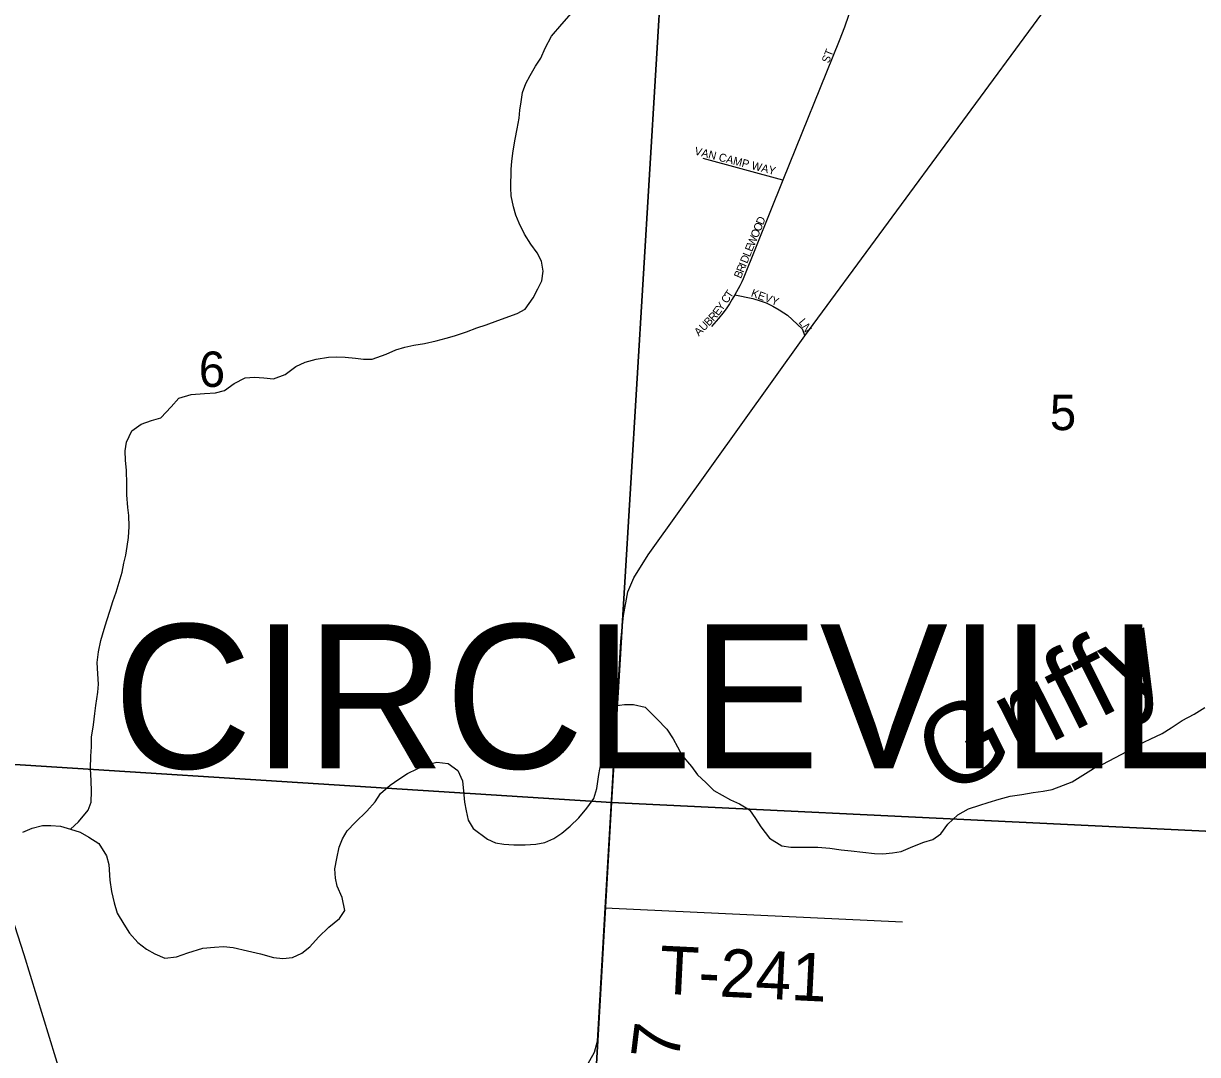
# Model space of a CAD drawing. Extents: x 1643459 to 2064572, y 425441 to 780708.
# Drawn here: x 1842600 to 1849935, y 595739 to 602180 of the extents above; entities that cross this region are included whole.
import ezdxf

# ---------------------------------------------------------------- set-up
doc = ezdxf.new("R2010")
doc.units = 0
for name, color, linetype in [('GM_X_Adjacent_County', 7, 'Continuous'), ('GM_X_Adjacent_County_Text', 7, 'Continuous'), ('GM_X_County', 7, 'Continuous'), ('GM_X_Interchange_Ramps', 7, 'Continuous'), ('GM_X_Major_River', 7, 'Continuous'), ('GM_X_Major_River_Text', 7, 'Continuous'), ('GM_X_Minor_Lake', 7, 'Continuous'), ('GM_X_Section_Text', 7, 'Continuous'), ('GM_X_State_Route', 7, 'Continuous'), ('GM_X_Township', 7, 'Continuous'), ('GM_X_US_Route', 7, 'Continuous')]:
    doc.layers.add(name, color=color, linetype=linetype)

msp = doc.modelspace()

# ---------------------------------------------------------------- linework, layer by layer
at = {"layer": 'GM_X_County'}
for points in [[(1847771.4, 602486.9), (1847754, 602230.4), (1847729, 602158.1), (1847697.1, 602072.5), (1847345, 601201.1), (1847096.3, 600585.1), (1847088, 600566.9), (1847075.9, 600542), (1847045.1, 600485.5)], [(1847345, 601201.1), (1846846.7, 601337.2)], [(1847045.1, 600485.5), (1847028.6, 600457.2), (1847010.2, 600428), (1846990.3, 600398.6), (1846969.5, 600370.1), (1846943.3, 600337.1), (1846898.4, 600286.4)], [(1847045.1, 600485.5), (1847156, 600461.4), (1847201.7, 600448), (1847240.4, 600434.4), (1847282.2, 600414.5), (1847322, 600390.4), (1847351.3, 600372.7), (1847374.3, 600358), (1847464.9, 600271.9), (1847482.4, 600229.5)]]:
    msp.add_lwpolyline(points, dxfattribs=at)
at = {"layer": 'GM_X_Major_River_Text'}
msp.add_lwpolyline([(1846234.9, 596655.3), (1848092.5, 596567.6)], dxfattribs=at)
at = {"layer": 'GM_X_Minor_Lake'}
for points in [[(1845798.4, 594879.3), (1846048.4, 595472.4), (1846120.2, 595669.1), (1846168.1, 595753.5), (1846186, 595823.7), (1846234.9, 596655.3), (1846333, 598321.7), (1846348.6, 598482.2), (1846376.4, 598630.7), (1846412.3, 598717), (1846502.2, 598861.7), (1847482.4, 600229.5), (1848962.3, 602241.5), (1849033, 602349.3), (1849050.7, 602434.2)], [(1843109, 594907.8), (1842842.3, 595587.4), (1842604, 596361.2), (1842349.7, 597144.9), (1842258.7, 597349.7), (1842255.7, 597356.7)]]:
    msp.add_lwpolyline(points, dxfattribs=at)
at = {"layer": 'GM_X_State_Route'}
for points in [[(1841286, 602811.6), (1842303.7, 602756.7), (1846348.9, 602557.1), (1846590.8, 602546), (1846273.5, 597313.3), (1840975, 597650.9)], [(1846590.8, 602546), (1851728.1, 602335.2), (1851890, 602326.4), (1851626.5, 597055.4), (1846273.5, 597313.3)], [(1840975, 597650.9), (1846273.5, 597313.3), (1845968.4, 591981.3), (1840667.7, 592357.1)], [(1851626.5, 597055.4), (1851316.8, 592146.7), (1851401.8, 592146.1), (1851375.4, 591725.4), (1845968.4, 591981.3), (1846273.5, 597313.3)]]:
    msp.add_lwpolyline(points, close=True, dxfattribs=at)
at = {"layer": 'GM_X_US_Route'}
for points in [[(1845739, 601804.7), (1845765.3, 601854.7), (1845799.7, 601912.8), (1845832, 601962.8), (1845858.4, 602026.9), (1845898.8, 602101), (1845963.4, 602175), (1846023.9, 602245)], [(1842894.5, 597147.1), (1842942.9, 597193.1), (1843003.4, 597265), (1843021.7, 597315.1), (1843024, 597385.4), (1843022.3, 597449.6), (1843018.6, 597525.9), (1843021, 597602.1), (1843025.3, 597662.3), (1843025.5, 597722.5), (1843037.9, 597798.7), (1843046.3, 597868.9), (1843052.5, 597919.1), (1843064.9, 598003.3), (1843069.2, 598053.4), (1843065.4, 598117.7), (1843059.7, 598187.9), (1843068.1, 598254.2), (1843082.4, 598326.3), (1843104.8, 598396.5), (1843121.1, 598450.6), (1843141.5, 598514.7), (1843157.8, 598568.8), (1843178.1, 598626.9), (1843198.5, 598691.1), (1843216.8, 598753.2), (1843227.1, 598809.3), (1843239.3, 598859.5), (1843247.6, 598913.6), (1843255.9, 598969.8), (1843260.2, 599038), (1843258.5, 599106.2), (1843252.7, 599156.4), (1843245.1, 599236.7), (1843245.4, 599303), (1843243.7, 599389.3), (1843238, 599449.5), (1843234.2, 599509.7), (1843242.5, 599563.9), (1843276.9, 599636), (1843335.3, 599677.8), (1843399.6, 599699.6), (1843457.9, 599717.4), (1843522.4, 599785.4), (1843570.8, 599839.4), (1843647.2, 599863.1), (1843731.5, 599868.8), (1843799.8, 599872.5), (1843856, 599888.3), (1843916.4, 599930.2), (1843984.8, 599966), (1844043, 599971.8), (1844101.2, 599967.5), (1844161.4, 599961.2), (1844235.8, 599987), (1844302.2, 600036.9), (1844360.5, 600064.7), (1844428.8, 600082.5), (1844505.2, 600096.2), (1844557.4, 600098), (1844609.5, 600095.7), (1844673.7, 600089.4), (1844723.8, 600083.2), (1844778, 600083), (1844866.5, 600114.7), (1844926.8, 600142.5), (1844983.1, 600158.3), (1845039.3, 600170.1), (1845105.6, 600181.9), (1845177.9, 600197.6), (1845240.2, 600213.4), (1845292.4, 600229.2), (1845366.8, 600255), (1845433.1, 600278.8), (1845491.4, 600298.6), (1845563.8, 600324.4), (1845684.4, 600368), (1845734.7, 600395.9), (1845785.2, 600465.9), (1845813.5, 600522), (1845837.8, 600572), (1845846.1, 600632.2), (1845836.4, 600694.4), (1845808.5, 600746.8), (1845770.6, 600801.1), (1845730.7, 600863.5), (1845696.9, 600931.9), (1845675.1, 600982.1), (1845661.3, 601034.4), (1845647.5, 601102.7), (1845645.8, 601152.8), (1845646.3, 601267.2), (1845650.5, 601319.4), (1845658.8, 601385.6), (1845671.2, 601457.8), (1845683.5, 601521.9), (1845695.9, 601588.1), (1845700.1, 601638.3), (1845708.4, 601690.4), (1845718.7, 601748.6), (1845739, 601804.7)], [(1846069.7, 597217.5), (1846120.1, 597277.5), (1846162.5, 597339.5), (1846182.9, 597401.7), (1846195.3, 597487.9), (1846207.6, 597556.1), (1846226.1, 597636.3), (1846238.4, 597696.4), (1846238.7, 597766.7), (1846236.9, 597816.9), (1846235.2, 597881.1), (1846291.5, 597917), (1846355.8, 597926.7), (1846412, 597926.5), (1846484.1, 597910.1), (1846556.1, 597835.5), (1846620, 597771), (1846659.9, 597710.6), (1846685.7, 597660.4), (1846713.6, 597610.1), (1846773.5, 597537.6), (1846811.4, 597487.2), (1846863.3, 597438.8), (1846913.3, 597388.4), (1846965.3, 597360.1), (1847017.4, 597329.8), (1847073.5, 597305.5), (1847135.5, 597267.1), (1847173.4, 597214.7), (1847207.3, 597162.4), (1847261.1, 597089.9), (1847337.2, 597043.4), (1847393.3, 597035.1), (1847561.9, 597034.4), (1847638.1, 597028), (1847708.3, 597017.7), (1847770.5, 597011.4), (1847844.7, 597003.1), (1847916.9, 596994.7), (1847969.1, 596992.5), (1848029.3, 596998.2), (1848083.5, 597008), (1848155.9, 597039.8), (1848224.3, 597065.6), (1848280.5, 597083.4), (1848330.8, 597117.3), (1848375.3, 597177.3), (1848437.7, 597237.3), (1848504.1, 597275.1), (1848574.5, 597296.9), (1848626.7, 597312.7), (1848695, 597334.5), (1848765.3, 597352.2), (1848837.6, 597364), (1848907.9, 597375.7), (1848970.2, 597383.5), (1849026.4, 597395.3), (1849098.8, 597421), (1849151, 597442.9), (1849219.4, 597484.7), (1849285.8, 597526.6), (1849340.1, 597550.4), (1849422.6, 597594.2), (1849493, 597632), (1849569.4, 597675.9), (1849639.8, 597709.7), (1849714.2, 597745.5), (1849770.6, 597779.3), (1849839, 597825.2), (1849913.4, 597865), (1849981.8, 597906.9)], [(1842595.4, 597128.3), (1842653.8, 597154.2), (1842718, 597170), (1842770.2, 597169.7), (1842830.4, 597165.4), (1842894.5, 597147.1), (1842954.6, 597128.8), (1843008.7, 597096.4), (1843070.7, 597058), (1843118.5, 596979.6), (1843132.3, 596925.3), (1843139.9, 596829), (1843149.6, 596758.7), (1843167.4, 596686.4), (1843185.2, 596622.1), (1843227, 596553.7), (1843262.9, 596497.3), (1843314.8, 596438.9), (1843368.8, 596396.5), (1843420.8, 596368.2), (1843482.9, 596341.8), (1843555.2, 596349.5), (1843627.6, 596375.3), (1843720, 596403), (1843794.3, 596410.7), (1843848.5, 596414.5), (1843910.7, 596408.2), (1843998.9, 596387.7), (1844081.1, 596367.3), (1844161.2, 596344.9), (1844219.4, 596338.6), (1844281.6, 596346.4), (1844338, 596372.2), (1844388.3, 596412.1), (1844442.8, 596472.1), (1844507.3, 596534), (1844573.7, 596589.9), (1844608.1, 596639.9), (1844590.4, 596720.3), (1844560.6, 596790.7), (1844548.8, 596840.9), (1844545, 596899.1), (1844557.3, 596963.3), (1844571.7, 597035.4), (1844594, 597087.5), (1844622.3, 597137.6), (1844672.8, 597189.5), (1844745.3, 597259.5), (1844797.8, 597317.4), (1844830.1, 597369.5), (1844890.5, 597421.4), (1844944.9, 597459.3), (1844999.2, 597495.2), (1845059.6, 597525), (1845109.8, 597546.8), (1845182.2, 597564.6), (1845252.4, 597558.3), (1845314.4, 597513.8), (1845342.2, 597449.5), (1845349.9, 597385.2), (1845355.7, 597315), (1845365.4, 597260.8), (1845379.2, 597202.5), (1845409.1, 597150.2), (1845499.1, 597085.6), (1845549.2, 597061.3), (1845601.3, 597053), (1845663.5, 597048.7), (1845733.8, 597048.4), (1845802, 597054.1), (1845856.2, 597063.9), (1845912.5, 597087.8), (1845962.9, 597121.7), (1846015.2, 597165.6), (1846069.7, 597217.5)]]:
    msp.add_lwpolyline(points, dxfattribs=at)

# ---------------------------------------------------------------- texts
at = {"layer": 'GM_X_Adjacent_County'}
for s, p in [('6', (1843695.2, 599909.9)), ('5', (1849012.6, 599639.9))]:
    msp.add_text(s, height=221, rotation=0.00001, dxfattribs=at).set_placement(p)
at = {"layer": 'GM_X_Adjacent_County_Text'}
msp.add_text('CIRCLEVILLE', height=900, rotation=0.00001, dxfattribs=at).set_placement((1843160, 597526.7))
at = {"layer": 'GM_X_Interchange_Ramps'}
msp.add_text('Griffy', height=500, rotation=26.6894, dxfattribs=at).set_placement((1848348.2, 597349))
at = {"layer": 'GM_X_Major_River'}
msp.add_text('T-241', height=300, rotation=357.19301, dxfattribs=at).set_placement((1846567.1, 596120.3))
at = {"layer": 'GM_X_Section_Text'}
msp.add_text('7', height=300, rotation=82.95439, dxfattribs=at).set_placement((1846691.4, 595692.6))
at = {"layer": 'GM_X_Township'}
for s, rotation, p in [('ST', 68.19607, (1847631.1, 601928.3)), ('VAN CAMP WAY', 345.70933, (1846788.5, 601361.9)), ('O', 67.62224, (1847203.3, 600876.8)), ('D', 67.62224, (1847220, 600917.5)), ('W', 67.61163, (1847164.7, 600783.2)), ('O', 67.61907, (1847186.5, 600836.1)), ('E', 67.63405, (1847151.3, 600750.7)), ('D', 67.62224, (1847121.2, 600677.4)), ('L', 67.605, (1847137.9, 600718.1)), ('B', 66.72805, (1847081.7, 600583.3)), ('R', 67.5732, (1847097.7, 600620.4)), ('I', 67.61721, (1847112.8, 600657.1)), ('C', 55.56902, (1846995.5, 600427.2)), ('T', 55.57791, (1847017.8, 600459.8)), ('KEVY', 339.7709, (1847141.3, 600477.3)), ('E', 54.35025, (1846941.9, 600350.4)), ('Y', 55.55363, (1846963.1, 600380)), ('B', 45.10593, (1846881.3, 600286.6)), ('R', 47.1208, (1846910.6, 600316.1)), ('L', 310.14491, (1847439.9, 600312)), ('A', 45.09271, (1846819.2, 600224.3)), ('U', 45.09469, (1846850.3, 600255.5)), ('N', 300.28161, (1847461.3, 600286.9))]:
    msp.add_text(s, height=50, rotation=rotation, dxfattribs=at).set_placement(p)

doc.saveas('drawing.dxf')
